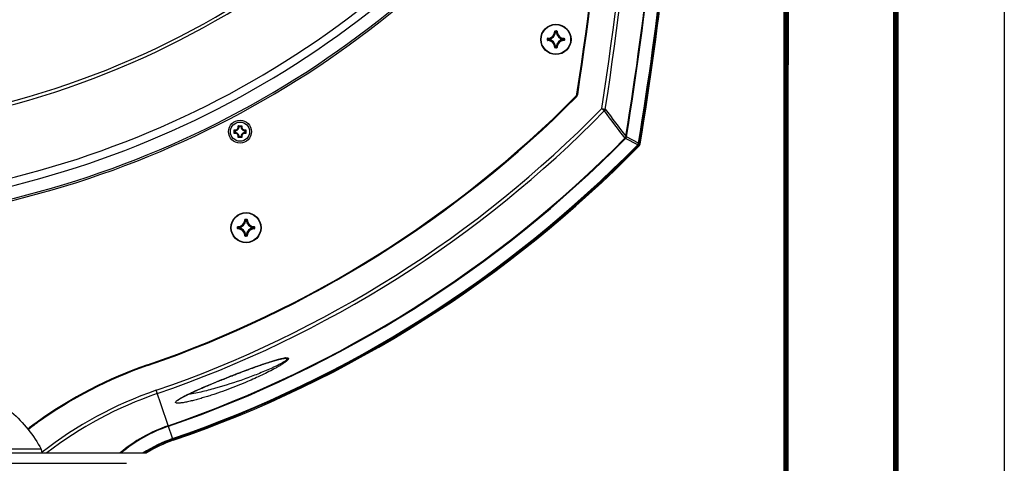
# Model space of a CAD drawing. Header units: millimetres. Extents: x 0 to 420, y -341 to 792.
# Tile 300 of 325: x 375 to 420, y 168 to 189. Entities that reach past the tile are written whole.
import ezdxf

# ---------------------------------------------------------------- set-up
doc = ezdxf.new("R2010")
doc.units = ezdxf.units.MM
doc.header["$LTSCALE"] = 23.1
doc.layers.get('0').update_dxf_attribs({"linetype": 'CONTINUOUS'})
for name, color, linetype in [('02___PRT_ALL_AXES', 7, 'CONTINUOUS'), ('06___PRT_ALL_SURFS', 7, 'CONTINUOUS'), ('AXES', 7, 'CONTINUOUS')]:
    doc.layers.add(name, color=color, linetype=linetype)

msp = doc.modelspace()

# ---------------------------------------------------------------- linework, layer by layer
at = {"color": 7, "linetype": 'Continuous'}
for p, q in [((420, 297), (420, 0)), ((410, 286.9999), (409.8296, 10.1087)), ((399.2842, 187.9816), (399.2927, 187.9814)), ((399.3012, 187.9981), (399.3681, 187.9981)), ((399.3012, 187.9981), (399.3012, 187.9896)), ((399.3012, 187.9896), (399.3681, 187.9896)), ((399.3278, 187.9528), (399.3194, 187.9536)), ((399.3278, 187.9612), (399.3415, 187.9612)), ((399.3278, 187.9528), (399.3278, 187.9612)), ((399.3278, 187.9528), (399.3414, 187.9528)), ((399.3415, 187.9528), (399.3415, 187.9612)), ((399.3415, 187.9528), (399.3499, 187.9536)), ((399.3681, 187.9981), (399.3681, 187.9896)), ((399.385, 187.9816), (399.3766, 187.9814)), ((398.9443, 187.6413), (398.9528, 187.6413)), ((398.9443, 187.5743), (398.9443, 187.6413)), ((398.9443, 187.5743), (398.9528, 187.5743)), ((398.9528, 187.5743), (398.9528, 187.6413)), ((398.9608, 187.6582), (398.9611, 187.6497)), ((398.9608, 187.5574), (398.9611, 187.5659)), ((398.9897, 187.6146), (398.9812, 187.6146)), ((398.9812, 187.601), (398.9812, 187.6146)), ((398.9897, 187.601), (398.9812, 187.601)), ((398.9897, 187.6146), (398.9888, 187.6231)), ((398.9897, 187.601), (398.9888, 187.5925)), ((398.9897, 187.601), (398.9897, 187.6146)), ((399.6796, 187.6146), (399.6804, 187.6231)), ((399.6796, 187.6146), (399.6881, 187.6146)), ((399.6796, 187.6146), (399.6796, 187.601)), ((399.6796, 187.601), (399.6881, 187.601)), ((399.6796, 187.601), (399.6804, 187.5925)), ((399.6881, 187.6146), (399.6881, 187.601)), ((399.7084, 187.6582), (399.7082, 187.6497)), ((399.7084, 187.5574), (399.7082, 187.5659)), ((399.7249, 187.6413), (399.7165, 187.6413)), ((399.7165, 187.6413), (399.7165, 187.5743)), ((399.7249, 187.5743), (399.7165, 187.5743)), ((399.7249, 187.6413), (399.7249, 187.5743)), ((399.2842, 187.234), (399.2927, 187.2342)), ((399.3681, 187.226), (399.3012, 187.226)), ((399.3012, 187.2175), (399.3012, 187.226)), ((399.3681, 187.2175), (399.3012, 187.2175)), ((399.3278, 187.2628), (399.3194, 187.262)), ((399.3414, 187.2628), (399.3278, 187.2628)), ((399.3278, 187.2628), (399.3278, 187.2544)), ((399.3415, 187.2544), (399.3278, 187.2544)), ((399.3415, 187.2628), (399.3499, 187.262)), ((399.3415, 187.2628), (399.3415, 187.2544)), ((399.3681, 187.2175), (399.3681, 187.226)), ((399.385, 187.234), (399.3766, 187.2342)), ((401.4467, 184.426), (401.6095, 184.4003)), ((401.4467, 184.426), (401.5614, 184.3137)), ((384.5104, 183.2739), (384.5104, 183.4476)), ((384.5462, 183.4046), (384.5462, 183.3169)), ((384.6899, 183.6271), (384.8636, 183.6271)), ((384.8206, 183.5913), (384.7329, 183.5913)), ((385.0073, 183.3169), (385.0073, 183.4046)), ((385.0431, 183.4476), (385.0431, 183.2739)), ((384.8636, 183.0944), (384.6899, 183.0944)), ((384.7329, 183.1302), (384.8206, 183.1302)), ((402.5108, 183.0533), (402.5321, 183.0323)), ((403.1043, 182.7599), (402.5437, 183.0447)), ((402.5573, 183.145), (402.5872, 183.1401)), ((403.1419, 182.8346), (402.583, 183.1193)), ((403.1043, 182.7599), (403.1261, 182.7385)), ((403.1687, 182.7072), (403.1258, 182.7382)), ((403.2149, 182.7981), (403.172, 182.8291)), ((385.0042, 179.3116), (385.0127, 179.3114)), ((385.0212, 179.3281), (385.0881, 179.3281)), ((385.0212, 179.3281), (385.0212, 179.3196)), ((385.0212, 179.3196), (385.0881, 179.3196)), ((385.0478, 179.2828), (385.0394, 179.2836)), ((385.0478, 179.2912), (385.0615, 179.2912)), ((385.0478, 179.2828), (385.0478, 179.2912)), ((385.0478, 179.2828), (385.0614, 179.2828)), ((385.0615, 179.2828), (385.0615, 179.2912)), ((385.0615, 179.2828), (385.0699, 179.2836)), ((385.0881, 179.3281), (385.0881, 179.3196)), ((385.105, 179.3116), (385.0966, 179.3114)), ((384.6643, 178.9713), (384.6728, 178.9713)), ((384.6643, 178.9043), (384.6643, 178.9713)), ((384.6643, 178.9043), (384.6728, 178.9043)), ((384.6728, 178.9043), (384.6728, 178.9713)), ((384.6808, 178.9882), (384.6811, 178.9797)), ((384.6808, 178.8874), (384.6811, 178.8959)), ((384.7097, 178.9446), (384.7012, 178.9446)), ((384.7012, 178.931), (384.7012, 178.9446)), ((384.7097, 178.931), (384.7012, 178.931)), ((384.7097, 178.9446), (384.7088, 178.9531)), ((384.7097, 178.931), (384.7088, 178.9225)), ((384.7097, 178.931), (384.7097, 178.9446)), ((385.3996, 178.9446), (385.4004, 178.9531)), ((385.3996, 178.9446), (385.4081, 178.9446)), ((385.3996, 178.9446), (385.3996, 178.931)), ((385.3996, 178.931), (385.4081, 178.931)), ((385.3996, 178.931), (385.4004, 178.9225)), ((385.4081, 178.9446), (385.4081, 178.931)), ((385.4284, 178.9882), (385.4282, 178.9797)), ((385.4284, 178.8874), (385.4282, 178.8959)), ((385.4449, 178.9713), (385.4365, 178.9713)), ((385.4365, 178.9713), (385.4365, 178.9043)), ((385.4449, 178.9043), (385.4365, 178.9043)), ((385.4449, 178.9713), (385.4449, 178.9043)), ((385.0042, 178.564), (385.0127, 178.5642)), ((385.0881, 178.556), (385.0212, 178.556)), ((385.0212, 178.5475), (385.0212, 178.556)), ((385.0881, 178.5475), (385.0212, 178.5475)), ((385.0478, 178.5928), (385.0394, 178.592)), ((385.0614, 178.5928), (385.0478, 178.5928)), ((385.0478, 178.5928), (385.0478, 178.5844)), ((385.0615, 178.5844), (385.0478, 178.5844)), ((385.0615, 178.5928), (385.0699, 178.592)), ((385.0615, 178.5928), (385.0615, 178.5844)), ((385.0881, 178.5475), (385.0881, 178.556)), ((385.105, 178.564), (385.0966, 178.5642)), ((382.9121, 171.5064), (382.9695, 171.5316)), ((382.9695, 171.5316), (383.0283, 171.5573)), ((383.0283, 171.5573), (383.0886, 171.5834)), ((383.0886, 171.5834), (383.1502, 171.6099)), ((383.1502, 171.6099), (383.2132, 171.6368)), ((383.2132, 171.6368), (383.2774, 171.6641)), ((383.2774, 171.6641), (383.343, 171.6918)), ((383.343, 171.6918), (383.4097, 171.7198)), ((383.4097, 171.7198), (383.4777, 171.7482)), ((383.4777, 171.7482), (383.5469, 171.777)), ((383.5469, 171.777), (383.6172, 171.8061)), ((381.6971, 169.1496), (380.9071, 171.4507)), ((382.8561, 171.4816), (382.9121, 171.5064)), ((375.7046, 170.1462), (375.7046, 170.1896)), ((375.3945, 169.9278), (375.3365, 169.9278)), ((347.1457, 168.5678), (380.4636, 168.5678)), ((375.6136, 168.7378), (351.9956, 168.7378)), ((375.6608, 168.5678), (375.6609, 168.588)), ((348.0626, 168.0918), (379.5466, 168.0918))]:
    msp.add_line(p, q, dxfattribs=at)
at = {"color": 7, "linetype": 'Continuous', "const_width": 0.25}
for points in [[(415, 5), (415, 292)], [(410, 287), (409.8468, 9.9234)]]:
    msp.add_lwpolyline(points, dxfattribs=at)
at = {"color": 7, "linetype": 'Continuous'}
for points in [[(403.1687, 182.7072), (403.1519, 182.7191), (403.1258, 182.7382)], [(403.2119, 182.8003), (403.1983, 182.8106), (403.172, 182.8291)], [(383.6172, 171.8061), (383.6669, 171.8265), (383.7289, 171.8519), (383.7901, 171.8769), (383.8504, 171.9014), (383.9098, 171.9255), (383.9684, 171.9491), (384.0263, 171.9723), (384.0834, 171.9952), (384.1397, 172.0176), (384.1953, 172.0397), (384.2501, 172.0615), (384.3043, 172.0828), (384.3578, 172.1039), (384.4107, 172.1246), (384.4629, 172.145), (384.5146, 172.1651), (384.5656, 172.1849), (384.6161, 172.2044), (384.6661, 172.2237), (384.7155, 172.2427), (384.7645, 172.2614), (384.813, 172.2799), (384.861, 172.2982), (384.9086, 172.3162), (384.9556, 172.3339), (385.002, 172.3514), (385.0478, 172.3685), (385.0928, 172.3853), (385.1372, 172.4018), (385.1807, 172.4179), (385.2233, 172.4336), (385.265, 172.4489), (385.3058, 172.4639), (385.3455, 172.4783), (385.3843, 172.4924), (385.4221, 172.5061), (385.4592, 172.5194), (385.4957, 172.5325), (385.5315, 172.5453), (385.5668, 172.5578), (385.6014, 172.5701), (385.6355, 172.5821), (385.6691, 172.5939), (385.7022, 172.6054), (385.7349, 172.6167), (385.7671, 172.6279), (385.7988, 172.6388), (385.8303, 172.6495), (385.8613, 172.6601), (385.892, 172.6705), (385.9225, 172.6807), (385.9526, 172.6908), (385.9825, 172.7007), (386.0122, 172.7105), (386.0416, 172.7201), (386.0709, 172.7296), (386.0999, 172.739), (386.1287, 172.7482), (386.1572, 172.7572), (386.1855, 172.7661), (386.2135, 172.7749), (386.2412, 172.7834), (386.2687, 172.7918), (386.2959, 172.8), (386.3227, 172.8081), (386.3493, 172.8159), (386.3754, 172.8235), (386.4013, 172.831), (386.4268, 172.8382), (386.4519, 172.8452), (386.4766, 172.852), (386.5009, 172.8585), (386.5248, 172.8648), (386.5482, 172.8708), (386.5711, 172.8766), (386.5935, 172.8821), (386.6154, 172.8874), (386.6367, 172.8923), (386.6575, 172.897), (386.6777, 172.9013), (386.6972, 172.9053), (386.716, 172.909), (386.7341, 172.9124), (386.7514, 172.9154), (386.7679, 172.918), (386.7834, 172.9203), (386.798, 172.9222), (386.8114, 172.9237), (386.8237, 172.9248), (386.8346, 172.9255), (386.8408, 172.9258)], [(381.9031, 170.9848), (381.9027, 170.9843), (381.9029, 170.9845), (381.9039, 170.9856), (381.9058, 170.9876), (381.9087, 170.9904), (381.9126, 170.9939), (381.9174, 170.998), (381.9231, 171.0027), (381.9296, 171.0079), (381.9369, 171.0134), (381.9449, 171.0193), (381.9535, 171.0255), (381.9628, 171.032), (381.9727, 171.0387), (381.9831, 171.0456), (381.9941, 171.0527), (382.0056, 171.06), (382.0175, 171.0674), (382.0299, 171.075), (382.0426, 171.0827), (382.0558, 171.0905), (382.0694, 171.0984), (382.0834, 171.1064), (382.0977, 171.1145), (382.1124, 171.1228), (382.1274, 171.1311), (382.1428, 171.1395), (382.1585, 171.1481), (382.1746, 171.1567), (382.1911, 171.1655), (382.2079, 171.1743), (382.2251, 171.1833), (382.2428, 171.1924), (382.2608, 171.2017), (382.2792, 171.2111), (382.2981, 171.2206), (382.3173, 171.2302), (382.3368, 171.24), (382.3568, 171.2498), (382.3771, 171.2598), (382.3977, 171.2699), (382.4187, 171.2801), (382.4401, 171.2903), (382.4617, 171.3007), (382.4837, 171.3112), (382.506, 171.3218), (382.5287, 171.3325), (382.5517, 171.3432), (382.5751, 171.3541), (382.5988, 171.3651), (382.6229, 171.3763), (382.6473, 171.3875), (382.6721, 171.3988), (382.6972, 171.4103), (382.7227, 171.4219), (382.7487, 171.4336), (382.7749, 171.4454), (382.8016, 171.4574), (382.8287, 171.4695), (382.8561, 171.4816)]]:
    msp.add_lwpolyline(points, dxfattribs=at)
for centre, radius in [((399.3346, 187.6078), 0.697), ((384.777, 183.3603), 0.527), ((384.7768, 183.3608), 0.442), ((385.0546, 178.9378), 0.697)]:
    msp.add_circle(centre, radius, dxfattribs=at)
for centre, radius, start, end in [((260.1046, 206.7146), 143.0886, 351.038657, 9.734159), ((260.1046, 206.7146), 143.2535, 351.038657, 9.734159), ((260.1046, 206.7146), 141.8609, 351.228247, 9.33303), ((260.1046, 206.7146), 141.8949, 351.223769, 9.342638), ((363.8046, 223.3078), 39.95, 212.21301, 327.78699), ((363.8046, 223.3078), 40.0994, 212.49379, 327.50621), ((260.1046, 206.7146), 144.3893, 350.605192, 357.560588), ((260.1046, 206.7146), 144.4196, 350.605192, 357.538331), ((260.1046, 206.7146), 145.017, 350.521879, 357.375413), ((260.1046, 206.7146), 145.0475, 350.521711, 357.375413), ((363.8046, 223.3078), 43.35, 219.79717, 320.20283), ((363.8046, 223.3078), 43.7106, 220.30785, 319.69215), ((363.8046, 223.3078), 44.37, 221.04368, 318.95632), ((363.8046, 223.3078), 44.285, 221.07939, 318.92061), ((398.9521, 187.9903), 0.3322, 271.50113, 358.49886), ((398.9521, 187.9903), 0.3407, 271.50107, 358.49892), ((398.9521, 187.9903), 0.3691, 275.70588, 354.29412), ((398.9521, 187.9903), 0.3775, 275.70547, 354.29471), ((399.3012, 187.9812), 0.0169, 89.95331, 178.49632), ((398.5758, 187.266), 1.0128, 42.76151, 44.93996), ((398.5482, 187.2564), 1.051, 42.11664, 44.239), ((399.3279, 187.9527), 0.00854, 90.46116, 173.833), ((400.1211, 187.2564), 1.051, 135.76099, 137.88337), ((399.7171, 187.9903), 0.3775, 185.70546, 264.2947), ((400.0936, 187.2659), 1.0129, 135.06013, 137.2384), ((399.7171, 187.9903), 0.3691, 185.70588, 264.29412), ((399.7171, 187.9903), 0.3407, 181.50107, 268.49892), ((399.7171, 187.9903), 0.3322, 181.50113, 268.49887), ((398.9613, 187.5743), 0.0169, 179.94591, 268.51539), ((399.686, 188.3942), 1.051, 225.76099, 227.88337), ((399.6861, 186.8214), 1.051, 132.11664, 134.239), ((398.9521, 187.2253), 0.3322, 1.50114, 88.49886), ((399.6766, 188.3667), 1.0129, 225.06013, 227.2384), ((399.6765, 186.8489), 1.0128, 132.76151, 134.93996), ((398.9521, 187.2253), 0.3407, 1.50107, 88.49892), ((398.9897, 187.6146), 0.00854, 96.167, 179.53884), ((398.9521, 187.2253), 0.3691, 5.70588, 84.29412), ((398.9521, 187.2253), 0.3775, 5.70547, 84.2947), ((399.7171, 187.2253), 0.3775, 95.7054, 174.29463), ((399.7171, 187.2253), 0.3691, 95.70588, 174.29412), ((399.7171, 187.2253), 0.3407, 91.50108, 178.49892), ((399.7171, 187.2253), 0.3322, 91.50113, 178.49887), ((398.9928, 188.3667), 1.0128, 312.76151, 314.93996), ((398.9928, 186.8489), 1.0128, 45.06004, 47.23849), ((398.9832, 188.3943), 1.051, 312.11664, 314.239), ((398.9832, 186.8214), 1.051, 45.761, 47.88336), ((399.708, 187.6413), 0.0169, 359.94602, 88.51498), ((399.708, 187.5743), 0.0169, 271.4969, 0.04933), ((399.3011, 187.2344), 0.0169, 181.45488, 270.06559), ((398.5757, 187.9497), 1.0129, 315.06013, 317.2384), ((398.5482, 187.9592), 1.051, 315.76099, 317.88337), ((400.1211, 187.9592), 1.051, 222.11664, 224.239), ((400.0935, 187.9497), 1.0128, 222.76151, 224.93996), ((399.3681, 187.2344), 0.0169, 269.92548, 358.56799), ((363.8046, 221.2678), 51.4315, 288.94761, 315.1366), ((363.8046, 221.2678), 51.4655, 288.94761, 315.14898), ((400.1383, 185.107), 0.17, 315.1366, 351.22825), ((400.1702, 185.0908), 0.17, 315.14898, 351.22377), ((363.8046, 221.2678), 52.6711, 288.94761, 315.61554), ((363.8046, 221.2678), 52.8316, 288.94761, 315.61554), ((459.4856, 226.9583), 71.929, 216.360921, 217.617938), ((459.1766, 226.8784), 71.5427, 216.423157, 217.682868), ((384.5558, 183.5818), 0.1416, 251.30248, 18.69752), ((384.803, 183.6575), 0.3601, 215.65819, 217.38956), ((384.5558, 183.5818), 0.1774, 266.91266, 3.08734), ((384.4809, 183.3358), 0.3586, 52.57799, 54.34573), ((384.9978, 183.5818), 0.1774, 176.91266, 273.08734), ((385.0736, 183.3345), 0.3601, 125.65821, 127.39179), ((384.9978, 183.5818), 0.1416, 161.30248, 288.69752), ((384.751, 183.6572), 0.3596, 322.6981, 324.34265), ((363.8046, 221.2678), 54.3922, 288.94761, 315.36622), ((363.8046, 221.2678), 54.4222, 288.94761, 315.36622), ((384.8027, 183.0641), 0.3598, 142.66052, 144.3423), ((384.5558, 183.1398), 0.1416, 341.30248, 108.69752), ((384.5558, 183.1398), 0.1774, 356.91266, 93.08734), ((384.4804, 183.3863), 0.3593, 305.65687, 307.2493), ((384.9978, 183.1398), 0.1774, 86.91266, 183.08734), ((385.073, 183.3862), 0.3592, 232.77695, 234.34335), ((384.9978, 183.1398), 0.1416, 71.30248, 198.69752), ((384.7512, 183.0644), 0.3593, 35.65689, 37.25158), ((402.3257, 183.236), 0.29, 315.36934, 318.73362), ((402.2897, 183.1893), 0.3015, 346.57843, 350.60969), ((363.8046, 221.2678), 55.0211, 288.94761, 315.58299), ((363.8046, 221.2678), 55.0516, 288.94761, 315.58255), ((403.0473, 182.8262), 0.17, 315.59074, 350.51244), ((384.6721, 179.3203), 0.3322, 271.50113, 358.49886), ((384.6721, 179.3203), 0.3407, 271.50107, 358.49892), ((384.6721, 179.3203), 0.3691, 275.70588, 354.29412), ((384.6721, 179.3203), 0.3775, 275.70547, 354.29471), ((385.0212, 179.3112), 0.0169, 89.95331, 178.49632), ((384.2958, 178.596), 1.0128, 42.76151, 44.93996), ((384.2682, 178.5864), 1.051, 42.11664, 44.239), ((385.0479, 179.2827), 0.00854, 90.46116, 173.833), ((385.8411, 178.5864), 1.051, 135.76099, 137.88337), ((385.4371, 179.3203), 0.3775, 185.70546, 264.2947), ((385.8136, 178.5959), 1.0129, 135.06013, 137.2384), ((385.4371, 179.3203), 0.3691, 185.70588, 264.29412), ((385.4371, 179.3203), 0.3407, 181.50107, 268.49892), ((385.4371, 179.3203), 0.3322, 181.50113, 268.49887), ((384.6813, 178.9043), 0.0169, 179.94591, 268.51539), ((385.406, 179.7242), 1.051, 225.76099, 227.88337), ((385.4061, 178.1514), 1.051, 132.11664, 134.239), ((384.6721, 178.5553), 0.3322, 1.50114, 88.49886), ((385.3966, 179.6967), 1.0129, 225.06013, 227.2384), ((385.3965, 178.1789), 1.0128, 132.76151, 134.93996), ((384.6721, 178.5553), 0.3407, 1.50107, 88.49892), ((384.7097, 178.9446), 0.00854, 96.167, 179.53884), ((384.6721, 178.5553), 0.3691, 5.70588, 84.29412), ((384.6721, 178.5553), 0.3775, 5.70547, 84.2947), ((385.4371, 178.5553), 0.3775, 95.7054, 174.29463), ((385.4371, 178.5553), 0.3691, 95.70588, 174.29412), ((385.4371, 178.5553), 0.3407, 91.50108, 178.49892), ((385.4371, 178.5553), 0.3322, 91.50113, 178.49887), ((384.7128, 179.6967), 1.0128, 312.76151, 314.93996), ((384.7128, 178.1789), 1.0128, 45.06004, 47.23849), ((384.7032, 179.7243), 1.051, 312.11664, 314.239), ((384.7032, 178.1514), 1.051, 45.761, 47.88336), ((385.428, 178.9713), 0.0169, 359.94602, 88.51498), ((385.428, 178.9043), 0.0169, 271.4969, 0.04933), ((385.0211, 178.5644), 0.0169, 181.45488, 270.06559), ((384.2957, 179.2797), 1.0129, 315.06013, 317.2384), ((384.2682, 179.2892), 1.051, 315.76099, 317.88337), ((385.8411, 179.2892), 1.051, 222.11664, 224.239), ((385.8135, 179.2797), 1.0128, 222.76151, 224.93996), ((385.0881, 178.5644), 0.0169, 269.92548, 358.56799), ((386.9554, 172.0458), 0.9031, 95.5343, 97.45152), ((386.7345, 154.478), 17.9452, 108.94948, 128.11529), ((386.8031, 154.2908), 17.9841, 108.9623, 127.45122), ((382.3524, 170.381), 0.7687, 125.83835, 127.85113), ((386.808, 154.2171), 19.4531, 126.13574, 127.40288), ((386.818, 154.1677), 19.465, 125.75289, 127.33353), ((383.7112, 163.2749), 6.9221, 108.92669, 130.12535), ((383.7104, 163.2736), 6.8932, 108.91668, 129.82199), ((383.7139, 163.275), 6.294, 108.94761, 122.7619), ((383.7139, 163.275), 6.2635, 108.94761, 122.32562), ((367.0971, 165.9712), 8.9546, 16.99157, 17.99655)]:
    msp.add_arc(centre, radius, start, end, dxfattribs=at)
for points, knots in [([(399.2927, 187.9814), (399.2927, 187.9835), (399.2946, 187.9879), (399.299, 187.9896), (399.3012, 187.9896)], [0, 0, 0, 0, 0.500008, 1, 1, 1, 1]), ([(399.3415, 187.9612), (399.3435, 187.9612), (399.3477, 187.9596), (399.3497, 187.9556), (399.3499, 187.9536)], [0, 0, 0, 0, 0.4999439, 1, 1, 1, 1]), ([(399.385, 187.9816), (399.3849, 187.9859), (399.3812, 187.9946), (399.3724, 187.9981), (399.3681, 187.9981)], [0, 0, 0, 0, 0.4999908, 1, 1, 1, 1]), ([(399.3681, 187.9896), (399.3702, 187.9896), (399.3747, 187.9879), (399.3765, 187.9835), (399.3766, 187.9814)], [0, 0, 0, 0, 0.5000089, 1, 1, 1, 1]), ([(398.9608, 187.6582), (398.9566, 187.6581), (398.9478, 187.6544), (398.9443, 187.6455), (398.9443, 187.6413)], [0, 0, 0, 0, 0.4999952, 1, 1, 1, 1]), ([(398.9528, 187.6413), (398.9528, 187.6434), (398.9545, 187.6479), (398.9589, 187.6497), (398.9611, 187.6497)], [0, 0, 0, 0, 0.5000089, 1, 1, 1, 1]), ([(398.9611, 187.5659), (398.9589, 187.5659), (398.9545, 187.5677), (398.9528, 187.5722), (398.9528, 187.5743)], [0, 0, 0, 0, 0.500008, 1, 1, 1, 1]), ([(398.9888, 187.5925), (398.9868, 187.5928), (398.9828, 187.5948), (398.9812, 187.5989), (398.9812, 187.601)], [0, 0, 0, 0, 0.5000561, 1, 1, 1, 1]), ([(399.6804, 187.6231), (399.6825, 187.6229), (399.6865, 187.6209), (399.6881, 187.6167), (399.6881, 187.6146)], [0, 0, 0, 0, 0.5000561, 1, 1, 1, 1]), ([(399.6881, 187.601), (399.6881, 187.5989), (399.6865, 187.5948), (399.6825, 187.5928), (399.6804, 187.5925)], [0, 0, 0, 0, 0.4999439, 1, 1, 1, 1]), ([(399.7082, 187.6497), (399.7103, 187.6497), (399.7148, 187.6479), (399.7165, 187.6434), (399.7165, 187.6413)], [0, 0, 0, 0, 0.500008, 1, 1, 1, 1]), ([(399.7165, 187.5743), (399.7165, 187.5722), (399.7148, 187.5677), (399.7103, 187.5659), (399.7082, 187.5659)], [0, 0, 0, 0, 0.5000088, 1, 1, 1, 1]), ([(399.3012, 187.226), (399.299, 187.226), (399.2946, 187.2277), (399.2927, 187.2321), (399.2927, 187.2342)], [0, 0, 0, 0, 0.5000089, 1, 1, 1, 1]), ([(399.3278, 187.2544), (399.3258, 187.2544), (399.3216, 187.256), (399.3196, 187.26), (399.3194, 187.262)], [0, 0, 0, 0, 0.4999439, 1, 1, 1, 1]), ([(399.3499, 187.262), (399.3497, 187.26), (399.3477, 187.256), (399.3435, 187.2544), (399.3415, 187.2544)], [0, 0, 0, 0, 0.5000561, 1, 1, 1, 1]), ([(399.3766, 187.2342), (399.3765, 187.2321), (399.3747, 187.2277), (399.3702, 187.226), (399.3681, 187.226)], [0, 0, 0, 0, 0.5000081, 1, 1, 1, 1]), ([(384.5462, 183.4046), (384.5437, 183.4072), (384.5335, 183.4182), (384.5238, 183.4298), (384.5168, 183.4389)], [0, 0, 0, 0, 0.239603, 1, 1, 1, 1]), ([(384.7329, 183.5913), (384.7303, 183.5938), (384.7193, 183.604), (384.7078, 183.6136), (384.6988, 183.6206)], [0, 0, 0, 0, 0.2396518, 1, 1, 1, 1]), ([(384.8206, 183.5913), (384.8232, 183.5938), (384.8342, 183.604), (384.8458, 183.6137), (384.8549, 183.6207)], [0, 0, 0, 0, 0.2396069, 1, 1, 1, 1]), ([(385.0073, 183.4046), (385.0098, 183.4072), (385.0202, 183.4184), (385.03, 183.4301), (385.037, 183.4393)], [0, 0, 0, 0, 0.2394515, 1, 1, 1, 1]), ([(384.5462, 183.3169), (384.5437, 183.3143), (384.5334, 183.3032), (384.5236, 183.2915), (384.5166, 183.2824)], [0, 0, 0, 0, 0.2395165, 1, 1, 1, 1]), ([(384.7329, 183.1302), (384.7303, 183.1277), (384.719, 183.1172), (384.7072, 183.1074), (384.6979, 183.1003)], [0, 0, 0, 0, 0.2393605, 1, 1, 1, 1]), ([(384.8206, 183.1302), (384.8232, 183.1277), (384.8345, 183.1172), (384.8464, 183.1073), (384.8557, 183.1002)], [0, 0, 0, 0, 0.239315, 1, 1, 1, 1]), ([(385.0073, 183.3169), (385.0098, 183.3143), (385.0203, 183.303), (385.0301, 183.2912), (385.0372, 183.2819)], [0, 0, 0, 0, 0.2393644, 1, 1, 1, 1]), ([(402.5166, 183.0596), (402.5201, 183.0595), (402.5295, 183.0539), (402.538, 183.0486), (402.5437, 183.0447)], [0, 0, 0, 0, 0.336548, 1, 1, 1, 1]), ([(402.5552, 183.1346), (402.5566, 183.1314), (402.5672, 183.1262), (402.5763, 183.1219), (402.583, 183.1193)], [0, 0, 0, 0, 0.3300787, 1, 1, 1, 1]), ([(403.1419, 182.8346), (403.146, 182.8339), (403.1559, 182.8317), (403.166, 182.8301), (403.172, 182.8291)], [0, 0, 0, 0, 0.4027949, 1, 1, 1, 1]), ([(385.0127, 179.3114), (385.0127, 179.3135), (385.0146, 179.3179), (385.019, 179.3196), (385.0212, 179.3196)], [0, 0, 0, 0, 0.500008, 1, 1, 1, 1]), ([(385.0615, 179.2912), (385.0635, 179.2912), (385.0677, 179.2896), (385.0697, 179.2856), (385.0699, 179.2836)], [0, 0, 0, 0, 0.4999439, 1, 1, 1, 1]), ([(385.105, 179.3116), (385.1049, 179.3159), (385.1012, 179.3246), (385.0924, 179.3281), (385.0881, 179.3281)], [0, 0, 0, 0, 0.4999908, 1, 1, 1, 1]), ([(385.0881, 179.3196), (385.0902, 179.3196), (385.0947, 179.3179), (385.0965, 179.3135), (385.0966, 179.3114)], [0, 0, 0, 0, 0.5000089, 1, 1, 1, 1]), ([(384.6808, 178.9882), (384.6766, 178.9881), (384.6678, 178.9844), (384.6643, 178.9755), (384.6643, 178.9713)], [0, 0, 0, 0, 0.4999952, 1, 1, 1, 1]), ([(384.6728, 178.9713), (384.6728, 178.9734), (384.6745, 178.9779), (384.6789, 178.9797), (384.6811, 178.9797)], [0, 0, 0, 0, 0.5000089, 1, 1, 1, 1]), ([(384.6811, 178.8959), (384.6789, 178.8959), (384.6745, 178.8977), (384.6728, 178.9022), (384.6728, 178.9043)], [0, 0, 0, 0, 0.500008, 1, 1, 1, 1]), ([(384.7088, 178.9225), (384.7068, 178.9228), (384.7028, 178.9248), (384.7012, 178.9289), (384.7012, 178.931)], [0, 0, 0, 0, 0.5000561, 1, 1, 1, 1]), ([(385.4004, 178.9531), (385.4025, 178.9529), (385.4065, 178.9509), (385.4081, 178.9467), (385.4081, 178.9446)], [0, 0, 0, 0, 0.5000561, 1, 1, 1, 1]), ([(385.4081, 178.931), (385.4081, 178.9289), (385.4065, 178.9248), (385.4025, 178.9228), (385.4004, 178.9225)], [0, 0, 0, 0, 0.4999439, 1, 1, 1, 1]), ([(385.4282, 178.9797), (385.4303, 178.9797), (385.4348, 178.9779), (385.4365, 178.9734), (385.4365, 178.9713)], [0, 0, 0, 0, 0.500008, 1, 1, 1, 1]), ([(385.4365, 178.9043), (385.4365, 178.9022), (385.4348, 178.8977), (385.4303, 178.8959), (385.4282, 178.8959)], [0, 0, 0, 0, 0.5000088, 1, 1, 1, 1]), ([(385.0212, 178.556), (385.019, 178.556), (385.0146, 178.5577), (385.0127, 178.5621), (385.0127, 178.5642)], [0, 0, 0, 0, 0.5000089, 1, 1, 1, 1]), ([(385.0478, 178.5844), (385.0458, 178.5844), (385.0416, 178.586), (385.0396, 178.59), (385.0394, 178.592)], [0, 0, 0, 0, 0.4999439, 1, 1, 1, 1]), ([(385.0699, 178.592), (385.0697, 178.59), (385.0677, 178.586), (385.0635, 178.5844), (385.0615, 178.5844)], [0, 0, 0, 0, 0.5000561, 1, 1, 1, 1]), ([(385.0966, 178.5642), (385.0965, 178.5621), (385.0947, 178.5577), (385.0902, 178.556), (385.0881, 178.556)], [0, 0, 0, 0, 0.5000081, 1, 1, 1, 1]), ([(383.6242, 171.8165), (383.9029, 171.9314), (384.3219, 172.099), (384.8814, 172.3143), (385.2974, 172.4694), (385.7078, 172.6164), (386.1073, 172.7512), (386.4296, 172.8501), (386.6713, 172.9117), (386.7847, 172.9343), (386.8383, 172.9413)], [0, 0, 0, 0, 0.2652351, 0.397021, 0.5275161, 0.6558719, 0.7805911, 0.8984267, 0.9524083, 1, 1, 1, 1]), ([(386.8409, 172.9258), (386.8563, 172.9263), (386.8837, 172.9258), (386.9178, 172.9217), (386.9437, 172.9038), (386.9358, 172.8724), (386.9107, 172.8455), (386.8733, 172.8126), (386.8248, 172.7783), (386.769, 172.7425), (386.7079, 172.7063), (386.6203, 172.6575), (386.505, 172.5976), (386.3618, 172.5279), (386.1639, 172.4364), (385.9106, 172.3266), (385.6015, 172.2012), (385.2885, 172.0814), (385.0781, 172.0051), (384.9726, 171.9678)], [0, 0, 0, 0, 0.0201251, 0.0353312, 0.0453829, 0.0556054, 0.0718045, 0.0938363, 0.1200753, 0.1491523, 0.1801516, 0.2124875, 0.2797671, 0.3492158, 0.4199562, 0.5635848, 0.7086512, 0.8542779, 1, 1, 1, 1]), ([(386.8683, 172.9447), (386.8855, 172.9464), (386.9168, 172.9485), (386.9583, 172.946), (386.9904, 172.9386), (387.0094, 172.9155), (387.0006, 172.8844), (386.9778, 172.8532), (386.942, 172.8166), (386.8766, 172.7612), (386.7773, 172.6902), (386.6442, 172.6054), (386.4994, 172.5202), (386.2949, 172.4066), (386.0293, 172.2692), (385.7025, 172.1113), (385.3695, 171.9597), (385.1449, 171.8628), (385.0321, 171.8153)], [0, 0, 0, 0, 0.0212705, 0.0386317, 0.0514398, 0.0607943, 0.0716869, 0.0877349, 0.1089907, 0.1344021, 0.1935928, 0.2594928, 0.3291224, 0.4009689, 0.5483282, 0.6981459, 0.8489578, 1, 1, 1, 1]), ([(385.0321, 171.8153), (384.8763, 171.7497), (384.5639, 171.6229), (384.0931, 171.4449), (383.7002, 171.3072), (383.387, 171.2046), (383.1545, 171.1321), (382.9241, 171.0643), (382.6969, 171.0021), (382.51, 170.9555), (382.3636, 170.9226), (382.2576, 170.9008), (382.1552, 170.8824), (382.0583, 170.8682), (381.9819, 170.8606), (381.9259, 170.8586), (381.8894, 170.8594), (381.858, 170.8629), (381.833, 170.8695), (381.8142, 170.8802), (381.8061, 170.8985), (381.8126, 170.9193), (381.8358, 170.9514), (381.8615, 170.973), (381.8807, 170.988)], [0, 0, 0, 0, 0.1444936, 0.2880336, 0.4300217, 0.5001984, 0.5696464, 0.6381571, 0.705413, 0.7708871, 0.8026836, 0.8336124, 0.8633816, 0.8915316, 0.9173007, 0.928921, 0.9394059, 0.9484778, 0.9558655, 0.9615217, 0.9662124, 0.9717194, 0.9791919, 1, 1, 1, 1]), ([(381.9024, 171.0042), (381.9567, 171.0435), (382.0797, 171.1164), (382.2761, 171.2195), (382.4886, 171.3225), (382.7844, 171.4589), (383.1633, 171.6246), (383.4698, 171.7529), (383.6242, 171.8165)], [0, 0, 0, 0, 0.1055164, 0.2244676, 0.3492554, 0.4770608, 0.7371875, 1, 1, 1, 1]), ([(384.9726, 171.9678), (384.5332, 171.8125), (383.8708, 171.6022), (382.9861, 171.3704), (382.5476, 171.2748), (382.3307, 171.2369)], [0, 0, 0, 0, 0.5096415, 0.7592173, 1, 1, 1, 1]), ([(374.2519, 170.4463), (374.5249, 170.2032), (375.0336, 169.6729), (375.4412, 169.0601), (375.6136, 168.7378)], [0, 0, 0, 0, 0.500052, 1, 1, 1, 1])]:
    msp.add_open_spline(points, degree=3, knots=knots, dxfattribs=at)
for points in [[(401.5614, 184.3137), (401.5849, 184.3369), (401.6025, 184.3681), (401.6095, 184.4003)], [(402.5166, 183.0596), (402.5147, 183.0575), (402.5129, 183.0553), (402.5108, 183.0535)], [(402.5552, 183.1346), (402.5486, 183.1073), (402.5349, 183.0809), (402.5166, 183.0596)], [(402.583, 183.1193), (402.5774, 183.0918), (402.5631, 183.065), (402.5437, 183.0447)], [(402.5573, 183.145), (402.5567, 183.1416), (402.5562, 183.1381), (402.555, 183.1348)], [(403.1043, 182.7599), (403.1216, 182.7817), (403.1348, 182.8076), (403.1422, 182.8344)], [(403.1258, 182.7383), (403.1495, 182.7625), (403.1664, 182.7956), (403.172, 182.8291)]]:
    msp.add_open_spline(points, degree=3, dxfattribs=at)
at = {"layer": '02___PRT_ALL_AXES', "color": 7, "linetype": 'Continuous'}
for centre, radius, start, end in [((386.8364, 154.1792), 19.5004, 108.94748, 125.81616), ((386.8364, 154.1792), 19.4664, 108.94748, 125.81683), ((386.8321, 154.1839), 19.4941, 125.81399, 126.13573)]:
    msp.add_arc(centre, radius, start, end, dxfattribs=at)
at = {"layer": '06___PRT_ALL_SURFS', "color": 7, "linetype": 'Continuous'}
for centre, radius, start, end in [((260.1046, 206.7146), 145.095, 350.512443, 357.328988), ((363.8046, 221.2678), 55.104, 288.94761, 315.59074), ((383.7139, 163.275), 6.2111, 108.94761, 121.55357)]:
    msp.add_arc(centre, radius, start, end, dxfattribs=at)
at = {"layer": 'AXES', "color": 7, "linetype": 'Continuous'}
for centre in [(399.3346, 187.6078), (385.0546, 178.9378)]:
    msp.add_circle(centre, 0.68, dxfattribs=at)

doc.saveas('drawing.dxf')
